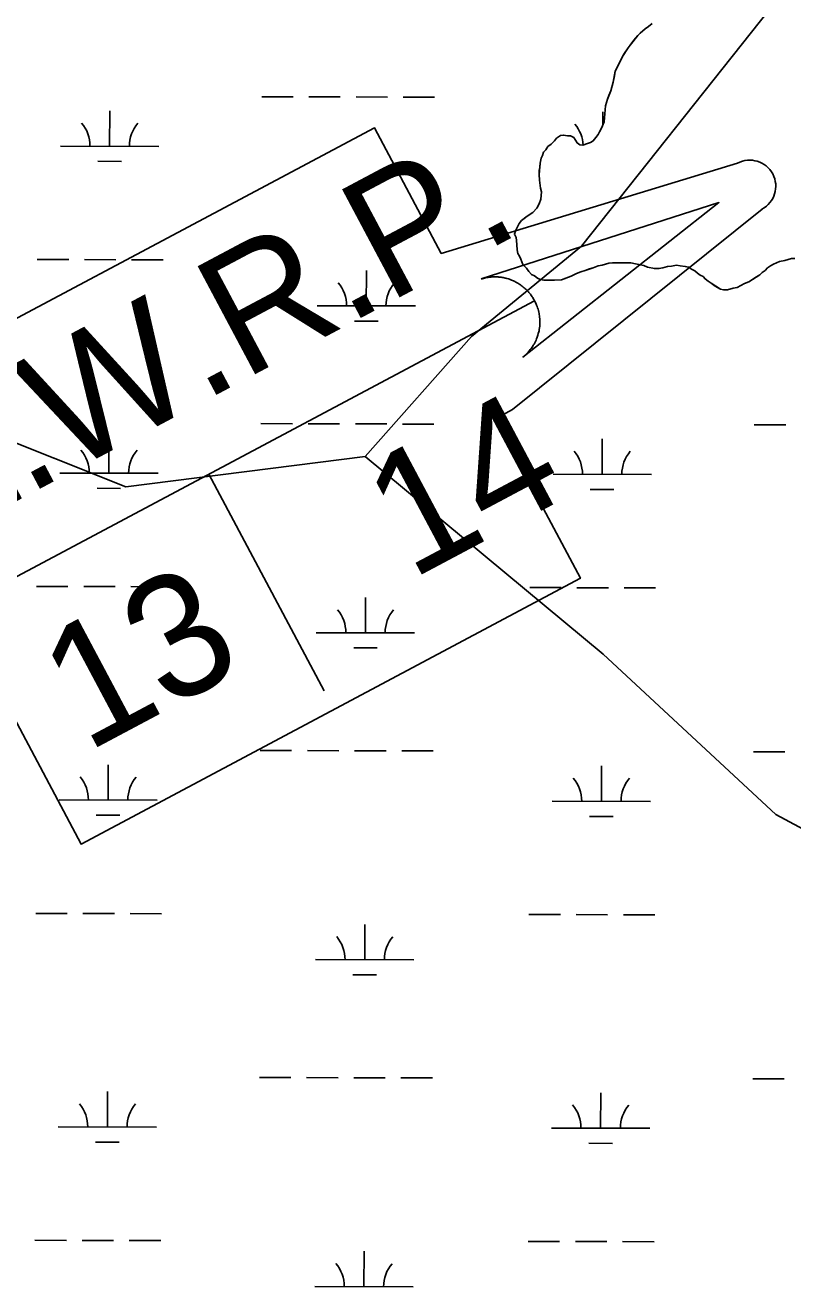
# Model space of a CAD drawing. Extents: x 3177385 to 3215275, y 903885 to 929304.
# Drawn here: x 3187898 to 3188679, y 916055 to 917338 of the extents above; entities that cross this region are included whole.
import ezdxf

# ---------------------------------------------------------------- set-up
doc = ezdxf.new("R2010")
doc.units = 0
for name, color, linetype in [('V-SITE-VEGE', 7, 'Continuous'), ('V-TOPO-SHOR', 7, 'Continuous'), ('V-TOPO-WATR-IDEN', 7, 'Continuous'), ('V-WETL-SWMP', 7, 'Continuous')]:
    doc.layers.add(name, color=color, linetype=linetype)

msp = doc.modelspace()

# ---------------------------------------------------------------- linework, layer by layer
at = {"layer": 'V-SITE-VEGE'}
for points in [[(3188536.2, 917339.9), (3188532.2, 917337.1), (3188529, 917334.7), (3188523.8, 917330.2), (3188521.4, 917327.8), (3188513.5, 917318.1), (3188511.5, 917315.3), (3188505.9, 917306.5), (3188501.1, 917296.8), (3188498.4, 917291.6), (3188496.4, 917280.4), (3188494.1, 917271.5), (3188490.5, 917263.1), (3188489.7, 917259.5), (3188488.5, 917256.3), (3188487.1, 917240), (3188484.4, 917233.5), (3188482.4, 917229.9), (3188481.2, 917227.1), (3188478.8, 917223.9), (3188476, 917220.6), (3188473.2, 917219), (3188470.4, 917217.8), (3188465.6, 917216.2), (3188462.4, 917216.6), (3188459.6, 917218.6), (3188456.3, 917224.2), (3188453.1, 917225.7), (3188449.9, 917225.7), (3188445.9, 917226.5), (3188442.7, 917226.1), (3188438.7, 917223.3), (3188436.7, 917220.8), (3188433.1, 917217.2), (3188429.9, 917214.8), (3188427.9, 917211.6), (3188425.5, 917209.2), (3188424.4, 917205.9), (3188423.2, 917203.1), (3188422, 917197.9), (3188420.9, 917186.3), (3188421.3, 917180.7), (3188422.5, 917172.6), (3188423.4, 917168.6), (3188422.6, 917161.4), (3188421, 917156.6), (3188418.6, 917152.2), (3188414.6, 917147.7), (3188409, 917144.1), (3188403.1, 917139.7), (3188400.7, 917136.4), (3188397.1, 917129.2), (3188395.9, 917125.6), (3188397.5, 917122.4), (3188398, 917119.2), (3188398.8, 917109.6), (3188399.2, 917106), (3188401.2, 917103.2), (3188402.5, 917100.4), (3188404.5, 917094.8), (3188408.1, 917091.2), (3188410.5, 917087.6), (3188413.4, 917084.8), (3188416.2, 917083.2), (3188419.4, 917080.8), (3188422.2, 917079.6), (3188425.8, 917078.8), (3188436.7, 917078.9), (3188443.9, 917079.3), (3188453.5, 917083), (3188459.1, 917085.8), (3188463.5, 917087.5), (3188467.9, 917088.7), (3188475.9, 917091.5), (3188481.1, 917093.6), (3188485.1, 917094), (3188491.9, 917096), (3188495.5, 917096.4)], [(3188495.5, 917096.4), (3188514.4, 917096.5), (3188519.2, 917095.4), (3188524, 917094.6), (3188527.6, 917093.8), (3188531.2, 917092.2), (3188538.4, 917090.7), (3188542.9, 917090.7), (3188546.9, 917091.5), (3188551.7, 917092.7), (3188555.7, 917093.1), (3188560.9, 917094), (3188564.5, 917093.6), (3188569.7, 917092.8), (3188572.9, 917092), (3188576.1, 917090.1), (3188579.4, 917088.5), (3188582.2, 917086.1), (3188585, 917084.1), (3188587.8, 917082.5), (3188589.8, 917080.1), (3188593, 917077.7), (3188595.9, 917075.7), (3188605.5, 917069.8), (3188608.7, 917069), (3188612.7, 917069), (3188618.4, 917070.6), (3188622.4, 917071.4), (3188626.4, 917073.5), (3188629.9, 917075.5), (3188634.4, 917077.1), (3188645.5, 917084.4), (3188647.9, 917086.8), (3188651.1, 917088.8), (3188653.5, 917091.3), (3188656.3, 917093.3), (3188659.5, 917095.3), (3188665.5, 917097.7), (3188671.1, 917099), (3188677.9, 917101), (3188681.1, 917101)]]:
    msp.add_lwpolyline(points, dxfattribs=at)
at = {"layer": 'V-TOPO-SHOR'}
for points in [[(3186927.9, 918089.5), (3186990.7, 917992.4), (3187103, 917960.4), (3187188.9, 917894), (3187261.4, 917810.5), (3187345.6, 917635.6), (3187452.8, 917401.8), (3187512.1, 917301.1), (3187592.4, 917156.6), (3187647.8, 917086.4), (3187703.2, 917016.1), (3187789, 916949.7), (3187853.8, 916927), (3188000.5, 916868.4), (3188244, 916899.5), (3188352.2, 917021.6), (3188464.2, 917113.3), (3189010.5, 917801.8), (3189114.5, 918078.1), (3189191.8, 918320), (3189216.1, 918493.2), (3189249.8, 918714.1), (3189249.4, 918837.8)], [(3188536.2, 917339.9), (3188532.2, 917337.1), (3188529, 917334.7), (3188526.6, 917332.7), (3188523.8, 917330.2), (3188521.4, 917327.8), (3188517.4, 917323), (3188513.5, 917318.1), (3188511.5, 917315.3), (3188507.9, 917309.7), (3188505.9, 917306.5), (3188503.5, 917301.7), (3188501.1, 917296.8), (3188498.4, 917291.6), (3188497.6, 917286.8), (3188496.4, 917280.4), (3188494.1, 917271.5), (3188492.1, 917266.7), (3188490.5, 917263.1), (3188489.7, 917259.5), (3188488.5, 917256.3), (3188487.1, 917240)], [(3188487.1, 917240), (3188484.4, 917233.5), (3188482.4, 917229.9), (3188481.2, 917227.1), (3188478.8, 917223.9), (3188476, 917220.6), (3188473.2, 917219), (3188470.4, 917217.8), (3188465.6, 917216.2), (3188462.4, 917216.6), (3188459.6, 917218.6), (3188458, 917221.4), (3188456.3, 917224.2), (3188453.1, 917225.7), (3188449.9, 917225.7), (3188445.9, 917226.5), (3188442.7, 917226.1), (3188438.7, 917223.3), (3188436.7, 917220.8), (3188433.1, 917217.2), (3188429.9, 917214.8), (3188427.9, 917211.6), (3188425.5, 917209.2), (3188424.4, 917205.9), (3188423.2, 917203.1), (3188422, 917197.9), (3188421.6, 917193.5), (3188421.2, 917190.3), (3188420.9, 917186.3), (3188421.3, 917180.7), (3188422.5, 917172.6), (3188423.4, 917168.6), (3188422.6, 917161.4), (3188421, 917156.6), (3188418.6, 917152.2), (3188414.6, 917147.7), (3188409, 917144.1), (3188405.9, 917141.7), (3188403.1, 917139.7), (3188400.7, 917136.4), (3188397.1, 917129.2), (3188395.9, 917125.6), (3188397.5, 917122.4), (3188398, 917119.2), (3188398.4, 917114.8), (3188398.8, 917109.6), (3188399.2, 917106), (3188401.2, 917103.2), (3188402.5, 917100.4), (3188404.5, 917094.8), (3188408.1, 917091.2), (3188410.5, 917087.6), (3188413.4, 917084.8), (3188416.2, 917083.2), (3188419.4, 917080.8), (3188422.2, 917079.6), (3188425.8, 917078.8), (3188429.8, 917078.9), (3188433, 917078.9), (3188436.7, 917078.9), (3188443.9, 917079.3), (3188448.3, 917081), (3188453.5, 917083), (3188459.1, 917085.8), (3188463.5, 917087.5), (3188467.9, 917088.7), (3188472.3, 917090.3), (3188475.9, 917091.5), (3188481.1, 917093.6), (3188485.1, 917094), (3188491.9, 917096), (3188495.5, 917096.4), (3188499.5, 917096.5), (3188502.7, 917096.5), (3188507.5, 917096.5), (3188511.1, 917096.5), (3188514.4, 917096.5), (3188519.2, 917095.4), (3188524, 917094.6), (3188527.6, 917093.8), (3188531.2, 917092.2), (3188538.4, 917090.7), (3188542.9, 917090.7), (3188546.9, 917091.5), (3188551.7, 917092.7), (3188555.7, 917093.1), (3188560.9, 917094), (3188564.5, 917093.6), (3188569.7, 917092.8), (3188572.9, 917092), (3188576.1, 917090.1), (3188579.4, 917088.5), (3188582.2, 917086.1), (3188585, 917084.1), (3188587.8, 917082.5), (3188589.8, 917080.1), (3188593, 917077.7), (3188595.9, 917075.7), (3188600.3, 917072.9), (3188605.5, 917069.8), (3188608.7, 917069)], [(3188608.7, 917069), (3188612.7, 917069), (3188618.3, 917070.6), (3188622.4, 917071.4), (3188626.4, 917073.5), (3188629.9, 917075.5), (3188634.4, 917077.1), (3188637.6, 917079.1), (3188642.3, 917082.4), (3188645.5, 917084.4), (3188647.9, 917086.8), (3188651.1, 917088.8), (3188653.5, 917091.3), (3188656.3, 917093.3), (3188659.5, 917095.3), (3188665.5, 917097.7), (3188671.1, 917099), (3188677.9, 917101), (3188681.1, 917101)], [(3188244, 916899.5), (3188486.3, 916698.4), (3188661.8, 916535.2), (3188778.1, 916472.7), (3189098, 916389.9), (3189221.8, 916390.2), (3189389.2, 916411.6), (3189587.1, 916436.8), (3189665.1, 916431.3), (3189726, 916439.1), (3189819.2, 916435.6), (3189899.2, 916414.8), (3189998.3, 916365.6), (3190099.4, 916301.2), (3190234.8, 916210.2), (3190318.6, 916159), (3190516.8, 916060.6), (3190592.9, 916070.3)]]:
    msp.add_lwpolyline(points, dxfattribs=at)
at = {"layer": 'V-TOPO-WATR-IDEN'}
for p, q in [((3188416.4, 917058), (3187753.3, 916705)), ((3188084.9, 916881.5), (3188202.3, 916660.9))]:
    msp.add_line(p, q, dxfattribs=at)
for points in [[(3187522, 916611.9), (3187757.7, 916806.1), (3187689.7, 916933.9), (3188253.4, 917233.9), (3188321.4, 917106.1), (3188622.9, 917197.9)], [(3188647.8, 917151.1), (3188393.9, 916947.2), (3188376.5, 916937.9), (3188463, 916775.5), (3187955, 916505.1), (3187868.5, 916667.5), (3187849, 916657.1), (3187546.9, 916565.1)]]:
    msp.add_lwpolyline(points, dxfattribs=at)
msp.add_lwpolyline([(3188362.2, 917080.1), (3188603.9, 917157.8), (3188404.5, 917000.6), (3188407.9, 917003.6), (3188410.9, 917006.8), (3188412, 917008.2), (3188413, 917009.5), (3188414.1, 917011), (3188415, 917012.6), (3188415.9, 917013.9), (3188416.9, 917015.8), (3188417.9, 917017.9), (3188418.4, 917019.1), (3188419, 917020.7), (3188419.7, 917022.8), (3188420.2, 917024.5), (3188420.6, 917026.2), (3188420.9, 917027.4), (3188421.1, 917028.8), (3188421.4, 917030.4), (3188421.6, 917031.9), (3188421.7, 917033.4), (3188421.8, 917034.6), (3188421.8, 917036.4), (3188421.8, 917038.2), (3188421.7, 917039.6), (3188421.5, 917041.2), (3188421.4, 917042.7), (3188421.2, 917043.9), (3188421, 917044.9), (3188420.7, 917046.4), (3188420.3, 917047.9), (3188420, 917049.3), (3188419.5, 917050.7), (3188419.1, 917052), (3188418.5, 917053.4), (3188418, 917054.6), (3188417.3, 917056.2), (3188416.4, 917058), (3188416.1, 917058.5), (3188415.7, 917059.3), (3188415.1, 917060.3), (3188414.5, 917061.2), (3188414, 917062), (3188413.4, 917062.9), (3188412.7, 917063.8), (3188412.2, 917064.5), (3188411.4, 917065.4), (3188410.7, 917066.3), (3188410.2, 917066.9), (3188408.8, 917068.4), (3188408.1, 917069.1), (3188407.5, 917069.7), (3188406.6, 917070.5), (3188405.8, 917071.2), (3188404.9, 917071.9), (3188403.9, 917072.8), (3188402.9, 917073.5), (3188402.1, 917074.1), (3188401.4, 917074.6), (3188400.4, 917075.2), (3188399.5, 917075.7), (3188398.5, 917076.3), (3188397.4, 917076.9), (3188396.3, 917077.5), (3188394.9, 917078.1), (3188393.9, 917078.6), (3188392.8, 917079), (3188391.7, 917079.5), (3188390.7, 917079.8), (3188389.7, 917080.1), (3188388.2, 917080.6), (3188388.2, 917080.6), (3188387.3, 917080.8), (3188386.6, 917081), (3188385.6, 917081.2), (3188384.3, 917081.5), (3188383.3, 917081.6), (3188382.4, 917081.8), (3188381.2, 917081.9), (3188380.1, 917082), (3188379.3, 917082.1), (3188378.2, 917082.2), (3188376.8, 917082.2), (3188375.9, 917082.2), (3188375.2, 917082.2), (3188374.6, 917082.2), (3188373.9, 917082.2), (3188372.9, 917082.1), (3188371.9, 917082), (3188370.9, 917081.9), (3188370, 917081.8), (3188368.7, 917081.6), (3188368, 917081.5), (3188366.8, 917081.3), (3188365.5, 917081), (3188364.5, 917080.7), (3188363.7, 917080.5), (3188363, 917080.3), (3188362.5, 917080.2)], close=True, dxfattribs=at)
msp.add_arc((3188635.3, 917174.5), 26.5, 298.0262, 118.0262, dxfattribs=at)
at = {"layer": 'V-WETL-SWMP'}
for p, q in [((3188138.7, 917265.5), (3188170.7, 917265.5)), ((3188186.7, 917265.4), (3188218.7, 917265.4)), ((3188234.7, 917265.3), (3188266.7, 917265.2)), ((3188282.7, 917265.2), (3188314.7, 917265.1)), ((3187984, 917215.2), (3187984.1, 917251.2)), ((3188486, 917237.3), (3188486, 917250)), ((3187934, 917215.3), (3188034, 917215)), ((3187972, 917199.8), (3187996, 917199.7)), ((3187910.4, 917099.9), (3187942.4, 917099.8)), ((3187958.4, 917099.8), (3187990.4, 917099.7)), ((3188006.4, 917099.7), (3188038.4, 917099.6)), ((3188245.1, 917052.7), (3188245.2, 917088.7)), ((3188195.1, 917052.8), (3188295.1, 917052.6)), ((3188233.1, 917037.3), (3188257.1, 917037.2)), ((3188138, 916932.9), (3188170, 916932.8)), ((3188186, 916932.8), (3188218, 916932.7)), ((3188234, 916932.6), (3188266, 916932.6)), ((3188282, 916932.5), (3188314, 916932.5)), ((3188639.9, 916931.7), (3188671.9, 916931.6)), ((3187983.3, 916882.5), (3187983.3, 916918.5)), ((3188485.2, 916881.3), (3188485.2, 916917.3)), ((3187933.3, 916882.6), (3188033.3, 916882.4)), ((3188435.2, 916881.4), (3188535.2, 916881.2)), ((3187971.2, 916867.1), (3187995.2, 916867)), ((3188473.1, 916865.9), (3188497.1, 916865.9)), ((3187909.6, 916767.2), (3187941.6, 916767.1)), ((3187957.6, 916767.1), (3187989.6, 916767)), ((3188005.6, 916767), (3188037.6, 916766.9)), ((3188411.5, 916766.1), (3188443.5, 916766)), ((3188459.5, 916765.9), (3188491.5, 916765.9)), ((3188507.5, 916765.8), (3188539.5, 916765.8)), ((3188244.3, 916720), (3188244.4, 916756)), ((3188194.3, 916720.1), (3188294.3, 916719.9)), ((3188232.3, 916704.6), (3188256.3, 916704.6)), ((3188137.2, 916600.2), (3188169.2, 916600.1)), ((3188185.2, 916600.1), (3188217.2, 916600)), ((3188233.2, 916600), (3188265.2, 916599.9)), ((3188281.2, 916599.9), (3188313.2, 916599.8)), ((3188639.1, 916599), (3188671.1, 916598.9)), ((3187982.5, 916549.8), (3187982.6, 916585.8)), ((3188484.4, 916548.6), (3188484.5, 916584.6)), ((3187932.5, 916549.9), (3188032.5, 916549.7)), ((3188434.4, 916548.8), (3188534.4, 916548.5)), ((3187970.4, 916534.4), (3187994.4, 916534.3)), ((3188472.4, 916533.2), (3188496.4, 916533.2)), ((3187908.8, 916434.5), (3187940.8, 916434.5)), ((3187956.8, 916434.4), (3187988.8, 916434.4)), ((3188004.8, 916434.3), (3188036.8, 916434.2)), ((3188410.7, 916433.4), (3188442.7, 916433.3)), ((3188458.7, 916433.3), (3188490.7, 916433.2)), ((3188506.7, 916433.2), (3188538.7, 916433.1)), ((3188243.5, 916387.3), (3188243.6, 916423.3)), ((3188193.5, 916387.5), (3188293.5, 916387.2)), ((3188231.5, 916371.9), (3188255.5, 916371.9)), ((3188136.4, 916267.5), (3188168.4, 916267.4)), ((3188184.4, 916267.4), (3188216.4, 916267.3)), ((3188232.4, 916267.3), (3188264.4, 916267.2)), ((3188280.4, 916267.2), (3188312.4, 916267.1)), ((3188638.3, 916266.3), (3188670.3, 916266.3)), ((3187981.7, 916217.1), (3187981.8, 916253.1)), ((3188483.6, 916216), (3188483.7, 916252)), ((3187931.7, 916217.3), (3188031.7, 916217)), ((3188433.6, 916216.1), (3188533.6, 916215.9)), ((3187969.7, 916201.7), (3187993.7, 916201.7)), ((3188471.6, 916200.6), (3188495.6, 916200.5)), ((3187908, 916101.9), (3187940, 916101.8)), ((3187956, 916101.8), (3187988, 916101.7)), ((3188004, 916101.7), (3188036, 916101.6)), ((3188409.9, 916100.7), (3188441.9, 916100.6)), ((3188457.9, 916100.6), (3188489.9, 916100.5)), ((3188505.9, 916100.5), (3188537.9, 916100.4)), ((3188242.8, 916054.7), (3188242.9, 916090.7)), ((3188192.8, 916054.8), (3188292.8, 916054.5))]:
    msp.add_line(p, q, dxfattribs=at)
for points in [[(3188536.2, 917339.9), (3188532.2, 917337.1), (3188529, 917334.7), (3188526.6, 917332.7), (3188523.8, 917330.2), (3188521.4, 917327.8), (3188513.5, 917318.1), (3188511.5, 917315.3), (3188507.9, 917309.7), (3188505.9, 917306.5), (3188501.1, 917296.8), (3188498.4, 917291.6), (3188497.6, 917286.8), (3188496.4, 917280.4), (3188494.1, 917271.5), (3188492.1, 917266.7), (3188490.5, 917263.1), (3188489.7, 917259.5), (3188488.5, 917256.3), (3188487.1, 917240), (3188484.4, 917233.5), (3188482.4, 917229.9), (3188481.2, 917227.1), (3188478.8, 917223.9), (3188476, 917220.6)], [(3188476, 917220.6), (3188473.2, 917219), (3188470.4, 917217.8), (3188465.6, 917216.2), (3188462.4, 917216.6), (3188459.6, 917218.6), (3188456.3, 917224.2), (3188453.1, 917225.7), (3188449.9, 917225.7), (3188445.9, 917226.5), (3188442.7, 917226.1), (3188438.7, 917223.3), (3188436.7, 917220.8), (3188433.1, 917217.2), (3188429.9, 917214.8), (3188427.9, 917211.6), (3188425.5, 917209.2), (3188424.4, 917205.9), (3188423.2, 917203.1), (3188422, 917197.9), (3188421.6, 917193.5), (3188421.2, 917190.3), (3188420.9, 917186.3), (3188421.3, 917180.7), (3188422.5, 917172.6), (3188423.4, 917168.6), (3188422.6, 917161.4), (3188421, 917156.6), (3188418.6, 917152.2), (3188414.6, 917147.7), (3188409, 917144.1), (3188405.9, 917141.7), (3188403.1, 917139.7), (3188400.7, 917136.4), (3188397.1, 917129.2), (3188395.9, 917125.6), (3188397.5, 917122.4), (3188398, 917119.2), (3188398.4, 917114.8), (3188398.8, 917109.6), (3188399.2, 917106), (3188401.2, 917103.2), (3188402.5, 917100.4), (3188404.5, 917094.8), (3188408.1, 917091.2), (3188410.5, 917087.6), (3188413.4, 917084.8), (3188416.2, 917083.2), (3188419.4, 917080.8), (3188422.2, 917079.6), (3188425.8, 917078.8), (3188436.7, 917078.9), (3188443.9, 917079.3), (3188448.3, 917081), (3188453.5, 917083), (3188459.1, 917085.8), (3188463.5, 917087.5), (3188467.9, 917088.7), (3188472.3, 917090.3), (3188475.9, 917091.5), (3188481.1, 917093.6), (3188485.1, 917094), (3188491.9, 917096), (3188495.5, 917096.4), (3188514.4, 917096.5), (3188519.2, 917095.4), (3188524, 917094.6), (3188527.6, 917093.8), (3188531.2, 917092.2), (3188538.4, 917090.7), (3188542.9, 917090.7), (3188546.9, 917091.5), (3188551.7, 917092.7), (3188555.7, 917093.1), (3188560.9, 917094), (3188564.5, 917093.6), (3188569.7, 917092.8), (3188572.9, 917092), (3188576.1, 917090.1), (3188579.4, 917088.5), (3188582.2, 917086.1), (3188585, 917084.1), (3188587.8, 917082.5), (3188589.8, 917080.1), (3188593, 917077.7), (3188595.9, 917075.7), (3188600.3, 917072.9), (3188605.5, 917069.8), (3188608.7, 917069), (3188612.7, 917069), (3188618.3, 917070.6), (3188622.4, 917071.4), (3188626.4, 917073.5), (3188630, 917075.5), (3188634.4, 917077.1), (3188637.6, 917079.1), (3188642.3, 917082.4), (3188645.5, 917084.4), (3188647.9, 917086.8), (3188651.1, 917088.8), (3188653.5, 917091.3)], [(3188653.5, 917091.3), (3188656.3, 917093.3), (3188659.5, 917095.3), (3188665.5, 917097.7), (3188671.1, 917099), (3188677.9, 917101), (3188681.1, 917101)]]:
    msp.add_lwpolyline(points, dxfattribs=at)
for centre, start, end in [((3187928.8, 917215.8), 359.0948, 40.6385), ((3188039.3, 917215.5), 139.0948, 180.6385), ((3188430.7, 917214.6), 2.7446, 40.6385), ((3188189.8, 917053.3), 359.0948, 40.6385), ((3188300.3, 917053), 139.0948, 180.6385), ((3187928, 916883.1), 359.0948, 40.6385), ((3188038.5, 916882.8), 139.0948, 180.6385), ((3188429.9, 916881.9), 359.0948, 40.6385), ((3188540.4, 916881.7), 139.0948, 180.6385), ((3188189.1, 916720.6), 359.0948, 40.6385), ((3188299.6, 916720.4), 139.0948, 180.6385), ((3187927.2, 916550.4), 359.0948, 40.6385), ((3188037.7, 916550.2), 139.0948, 180.6385), ((3188429.1, 916549.2), 359.0948, 40.6385), ((3188539.6, 916549), 139.0948, 180.6385), ((3188188.3, 916387.9), 359.0948, 40.6385), ((3188298.8, 916387.7), 139.0948, 180.6385), ((3187926.5, 916217.7), 359.0948, 40.6385), ((3188037, 916217.5), 139.0948, 180.6385), ((3188428.4, 916216.6), 359.0948, 40.6385), ((3188538.9, 916216.3), 139.0948, 180.6385), ((3188187.5, 916055.3), 359.0948, 40.6385), ((3188298, 916055), 139.0948, 180.6385)]:
    msp.add_arc(centre, 35.2, start, end, dxfattribs=at)

# ---------------------------------------------------------------- texts
at = {"layer": 'V-TOPO-WATR-IDEN'}
for s, rotation, p in [('L.W.R.P.', 28.0261, (3187817.9, 916815.9)), ('14', 28.0264, (3188290.4, 916773.4)), ('13', 28.0262, (3187960.4, 916597.7))]:
    msp.add_text(s, height=124.5, rotation=rotation, dxfattribs=at).set_placement(p)

doc.saveas('drawing.dxf')
